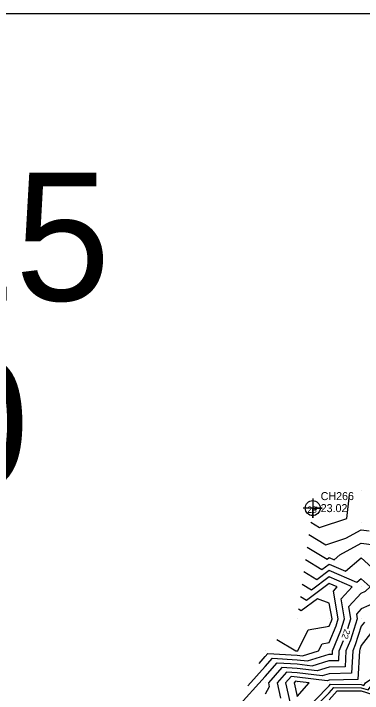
# Model space of a CAD drawing. Extents: x 2531902 to 2533249, y 715219 to 716099.
# Drawn here: x 2532801.3 to 2532910.4, y 715886.7 to 716099 of the extents above; entities that cross this region are included whole.
import ezdxf

# ---------------------------------------------------------------- set-up
doc = ezdxf.new("R2010")
doc.units = 0
for name, color, linetype in [('DTM Contours Major', 7, 'Continuous'), ('DTM Contours Major Text', 7, 'Continuous'), ('DTM Contours Minor', 7, 'Continuous'), ('Exist DTM QL2 LIDAR Elevation Point', 7, 'Continuous'), ('Exist DTM Regular Point CELL', 7, 'Continuous'), ('Exist DTM Regular Point Cogo Elevation', 7, 'Continuous'), ('Exist DTM Regular Point Cogo Number', 7, 'Continuous'), ('Scratch_Level_0', 7, 'Continuous'), ('Sheet PDF Layout', 7, 'Continuous')]:
    doc.layers.add(name, color=color, linetype=linetype)

msp = doc.modelspace()

# ---------------------------------------------------------------- linework, layer by layer
at = {"layer": 'DTM Contours Major'}
for points in [[(2532894.74, 715944.11), (2532895.04, 715943.93), (2532895.97, 715944.24), (2532896.06, 715945.03)], [(2532905.81, 715907.01), (2532906.78, 715910), (2532906.09, 715913.91), (2532910, 715918.07), (2532911.34, 715918.66), (2532912.82, 715920), (2532910, 715922.55), (2532908.61, 715921.39), (2532900, 715925.12), (2532896.08, 715922.17), (2532892.04, 715924.66)], [(2532871.1, 715882.2), (2532880, 715892), (2532883.71, 715896.29), (2532890, 715895.91), (2532894.7, 715895.3), (2532900, 715896.96), (2532902.96, 715897.04), (2532903.12, 715900), (2532904.46, 715903.25)]]:
    msp.add_lwpolyline(points, dxfattribs=at)
at = {"layer": 'DTM Contours Minor'}
for points in [[(2532894.2, 715940.22), (2532896.97, 715938.52), (2532905.48, 715941.37), (2532906.33, 715948.69)], [(2532893.66, 715936.33), (2532898.9, 715933.1), (2532905.22, 715935.22), (2532910, 715937.8), (2532912.51, 715937.49)], [(2532893.12, 715932.44), (2532899.31, 715928.62), (2532900, 715929.14), (2532901.51, 715928.49), (2532903.32, 715930), (2532910, 715933.6), (2532917.3, 715932.7)], [(2532892.58, 715928.55), (2532897.7, 715925.39), (2532900, 715927.13), (2532905.06, 715924.94), (2532910, 715929.07), (2532919.99, 715920), (2532914.77, 715915.23), (2532910, 715913.13), (2532908.48, 715911.52), (2532908.75, 715910), (2532906.61, 715903.39), (2532905.23, 715900), (2532904.95, 715895.05), (2532900, 715894.92), (2532896.26, 715893.74), (2532890, 715894.55), (2532885.15, 715894.85), (2532880.97, 715890), (2532881.25, 715888.75), (2532880, 715886.45)], [(2532874.57, 715889.13), (2532880, 715895.11), (2532882.26, 715897.74), (2532890, 715897.26), (2532893.14, 715896.86), (2532900, 715899.01), (2532900.97, 715899.03), (2532901.02, 715900), (2532903.63, 715906.37), (2532904.81, 715910), (2532903.69, 715916.31), (2532907.17, 715920), (2532900, 715923.1), (2532894.47, 715918.94), (2532891.5, 715920.77)], [(2532878.03, 715896.06), (2532880, 715898.23), (2532880.82, 715899.18), (2532890, 715898.62), (2532891.59, 715898.41), (2532896.65, 715900), (2532897.75, 715902.25), (2532900, 715902.63), (2532902.14, 715907.86), (2532902.83, 715910), (2532901.3, 715918.7), (2532902.52, 715920), (2532900, 715921.09), (2532892.85, 715915.71), (2532890.96, 715916.88)], [(2532883.6, 715903.6), (2532889.55, 715900), (2532890, 715899.97), (2532890.03, 715899.97), (2532890.13, 715900), (2532893.37, 715906.63), (2532900, 715907.76), (2532900.65, 715909.35), (2532900.86, 715910), (2532900, 715914.89), (2532896.27, 715916.27), (2532891.24, 715912.48), (2532890.42, 715912.99)], [(2532910.98, 715909.02), (2532910, 715907.77), (2532908.1, 715901.9), (2532907.33, 715900), (2532906.94, 715893.06), (2532900, 715892.87), (2532897.81, 715892.19), (2532890, 715893.19), (2532886.6, 715893.4), (2532883.66, 715890), (2532884.74, 715885.26)], [(2532913.66, 715906.34), (2532910, 715901.66), (2532909.6, 715900.4), (2532909.43, 715900), (2532908.93, 715891.07), (2532900, 715890.83), (2532899.37, 715890.63), (2532890, 715891.84), (2532888.04, 715891.96), (2532886.35, 715890), (2532888.23, 715881.77)], [(2532891.08, 715880), (2532900, 715889.11), (2532900.41, 715889.59), (2532910, 715889.47), (2532910.76, 715889.24), (2532911.32, 715890), (2532920, 715895.99), (2532923.63, 715896.37), (2532930, 715897.4), (2532933.75, 715896.25), (2532940, 715893.88), (2532947.31, 715892.69), (2532950, 715899.59), (2532953.87, 715890), (2532955.83, 715884.17)], [(2532893.22, 715880), (2532900, 715886.94), (2532901.41, 715888.59), (2532910, 715888.47), (2532912.18, 715887.82), (2532913.78, 715890), (2532920, 715894.29), (2532925.16, 715894.84), (2532930, 715895.62), (2532936.33, 715893.67), (2532940, 715892.28), (2532949.23, 715890.77), (2532950, 715892.75), (2532951.11, 715890), (2532951.67, 715888.33), (2532954.42, 715880)], [(2532900, 715884.76), (2532902.42, 715887.58), (2532910, 715887.48), (2532913.6, 715886.4), (2532916.24, 715890), (2532920, 715892.59), (2532926.7, 715893.3), (2532930, 715893.83), (2532938.9, 715891.1), (2532940, 715890.68), (2532944.16, 715890), (2532950, 715884.95)], [(2532890, 715890.48), (2532889.48, 715890.52), (2532889.04, 715890), (2532890, 715885.8), (2532893.75, 715890), (2532890, 715890.48)]]:
    msp.add_lwpolyline(points, dxfattribs=at)
at = {"layer": 'Exist DTM QL2 LIDAR Elevation Point'}
for p, q in [((2532910, 715950), (2532910, 715950)), ((2532910, 715940), (2532910, 715940)), ((2532900, 715930), (2532900, 715930)), ((2532910, 715930), (2532910, 715930)), ((2532900, 715920), (2532900, 715920)), ((2532910, 715920), (2532910, 715920)), ((2532890, 715910), (2532890, 715910)), ((2532900, 715910), (2532900, 715910)), ((2532910, 715910), (2532910, 715910)), ((2532880, 715900), (2532880, 715900)), ((2532890, 715900), (2532890, 715900)), ((2532900, 715900), (2532900, 715900)), ((2532910, 715900), (2532910, 715900)), ((2532880, 715890), (2532880, 715890)), ((2532890, 715890), (2532890, 715890)), ((2532900, 715890), (2532900, 715890)), ((2532910, 715890), (2532910, 715890))]:
    msp.add_line(p, q, dxfattribs=at)
at = {"layer": 'Exist DTM Regular Point CELL'}
msp.add_lwpolyline([(2532894.81, 715947.59), (2532894.81, 715941.59), (2532894.81, 715944.59), (2532897.81, 715944.59), (2532891.81, 715944.59)], dxfattribs=at)
msp.add_circle((2532894.81, 715944.59), 2.34, dxfattribs=at)
at = {"layer": 'Sheet PDF Layout'}
msp.add_line((2531901.76, 716099.02), (2533248.96, 716099.02), dxfattribs=at)

# ---------------------------------------------------------------- texts
at = {"layer": 'DTM Contours Major Text'}
msp.add_text('23', height=2, dxfattribs=at).set_placement((2532893.11, 715943.11))
msp.add_text('22', height=2, rotation=250.1755, dxfattribs=at).set_placement((2532904.81, 715906.98))
at = {"layer": 'Exist DTM Regular Point Cogo Elevation'}
msp.add_text('23.02', height=2.5, dxfattribs=at).set_placement((2532897.31, 715943.34))
at = {"layer": 'Exist DTM Regular Point Cogo Number'}
msp.add_text('CH266', height=2.5, dxfattribs=at).set_placement((2532897.31, 715947.09))
at = {"layer": 'Scratch_Level_0'}
for s, p in [('CURVE STROKE TOLERANCE: 0.15', (2531933.84, 716009.38)), ('MINIMUM LINEAR DISTANCE: 30.0', (2531938.25, 715951.1))]:
    msp.add_text(s, height=40, dxfattribs=at).set_placement(p)

doc.saveas('drawing.dxf')
